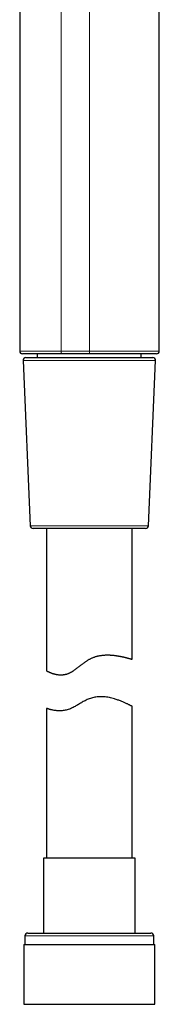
# Model space of a CAD drawing. Header units: millimetres. Extents: x 8 to 436, y 12 to 764.
# Tile 647 of 656: x 378 to 403, y 418 to 591. Entities that reach past the tile are written whole.
import ezdxf

# ---------------------------------------------------------------- set-up
doc = ezdxf.new("R2010")
doc.units = ezdxf.units.MM

msp = doc.modelspace()

# ---------------------------------------------------------------- linework, layer by layer
at = {"color": 7, "linetype": 'Continuous', "lineweight": 30}
for p, q in [((378.38, 660.36), (378.38, 532.73)), ((402.88, 532.73), (402.88, 651.44)), ((385.83, 532.23), (378.89, 532.23)), ((381.51, 531.59), (381.51, 532.23)), ((390.63, 532.23), (385.83, 532.23)), ((402.38, 532.23), (390.63, 532.23)), ((399.71, 531.59), (399.71, 532.23)), ((378.98, 531.07), (380.24, 502.07)), ((379.48, 531.59), (401.74, 531.59)), ((400.98, 502.07), (402.24, 531.07)), ((400.48, 501.59), (380.74, 501.59)), ((383.11, 501.59), (383.11, 476.6)), ((398.11, 478.64), (398.11, 501.59)), ((383.11, 470.02), (383.11, 443.71)), ((398.11, 443.71), (398.11, 470.38)), ((382.56, 443.71), (382.56, 430.59)), ((398.66, 443.71), (382.56, 443.71)), ((398.66, 430.59), (398.66, 443.71)), ((379.81, 430.59), (401.41, 430.59)), ((379.13, 428.59), (379.13, 418.09)), ((379.13, 428.59), (402.08, 428.59)), ((379.31, 430.09), (379.31, 428.59)), ((401.91, 428.59), (401.91, 430.09)), ((402.08, 418.09), (402.08, 428.59)), ((379.13, 418.09), (402.08, 418.09))]:
    msp.add_line(p, q, dxfattribs=at)
at = {"color": 252, "linetype": 'Continuous', "lineweight": 0}
for p, q in [((378.39, 660.36), (378.39, 532.73)), ((385.63, 532.73), (385.63, 657.72)), ((390.63, 532.73), (390.63, 655.9)), ((390.63, 532.23), (390.63, 532.73)), ((402.24, 531.07), (378.98, 531.07)), ((380.24, 502.07), (400.98, 502.07)), ((401.91, 430.09), (379.31, 430.09))]:
    msp.add_line(p, q, dxfattribs=at)
at = {"color": 252, "linetype": 'Continuous', "lineweight": 0, "flags": 128}
msp.add_lwpolyline([(385.83, 532.23), (385.82, 532.23), (385.8, 532.24), (385.78, 532.25), (385.76, 532.26), (385.75, 532.28), (385.73, 532.3), (385.72, 532.32), (385.7, 532.35), (385.69, 532.37), (385.68, 532.41), (385.67, 532.44), (385.66, 532.48), (385.65, 532.52), (385.64, 532.56), (385.64, 532.6), (385.63, 532.64), (385.63, 532.68), (385.63, 532.73)], dxfattribs=at)
at = {"color": 7, "linetype": 'Continuous', "lineweight": 30, "flags": 128}
msp.add_lwpolyline([(398.11, 470.38), (398.11, 470.38), (398.1, 470.39), (398.08, 470.39), (398.06, 470.41), (398.03, 470.42), (398, 470.44), (397.96, 470.46), (397.91, 470.49), (397.85, 470.52), (397.79, 470.55), (397.72, 470.58), (397.64, 470.62), (397.56, 470.66), (397.47, 470.7), (397.38, 470.75), (397.28, 470.79), (397.18, 470.84), (397.07, 470.9), (396.95, 470.95), (396.83, 471), (396.7, 471.06), (396.58, 471.11), (396.46, 471.17), (396.33, 471.22), (396.19, 471.27), (396.06, 471.33), (395.92, 471.38), (395.77, 471.44), (395.62, 471.49), (395.47, 471.54), (395.31, 471.6), (395.15, 471.65), (394.99, 471.7), (394.78, 471.76), (394.56, 471.81), (394.34, 471.87), (394.11, 471.92), (393.87, 471.96), (393.63, 472), (393.39, 472.03), (393.14, 472.05), (392.95, 472.06), (392.76, 472.07), (392.56, 472.07), (392.36, 472.07), (392.17, 472.06), (391.97, 472.04), (391.76, 472.01), (391.56, 471.98), (391.37, 471.94), (391.17, 471.89), (390.98, 471.84), (390.78, 471.78), (390.59, 471.71), (390.4, 471.63), (390.21, 471.55), (390.02, 471.46), (389.86, 471.37), (389.69, 471.29), (389.53, 471.2), (389.36, 471.11), (389.2, 471.01), (389.04, 470.92), (388.88, 470.83), (388.72, 470.73), (388.57, 470.64), (388.41, 470.55), (388.25, 470.46), (388.09, 470.37), (387.93, 470.28), (387.77, 470.2), (387.61, 470.12), (387.45, 470.04), (387.27, 469.96), (387.09, 469.89), (386.91, 469.83), (386.73, 469.77), (386.54, 469.72), (386.36, 469.68), (386.18, 469.64), (386.01, 469.62), (385.84, 469.6), (385.67, 469.59), (385.51, 469.58), (385.35, 469.58), (385.2, 469.58), (385.05, 469.59), (384.91, 469.6), (384.77, 469.62), (384.64, 469.63), (384.52, 469.65), (384.4, 469.67), (384.28, 469.69), (384.17, 469.71), (384.07, 469.74), (383.97, 469.76), (383.87, 469.78), (383.79, 469.81), (383.7, 469.83), (383.62, 469.85), (383.55, 469.87), (383.48, 469.9), (383.42, 469.92), (383.36, 469.93), (383.31, 469.95), (383.26, 469.97), (383.22, 469.98), (383.19, 469.99), (383.16, 470), (383.14, 470.01), (383.12, 470.02), (383.11, 470.02), (383.11, 470.02), (383.11, 470.02)], dxfattribs=at)
at = {"color": 7, "linetype": 'Continuous', "lineweight": 30}
for centre, start, end in [((378.88, 532.73), 180.0002, 270), ((402.38, 532.73), 270, 360), ((379.48, 531.09), 90, 182.4813), ((401.74, 531.09), 357.5187, 90), ((380.74, 502.09), 182.4813, 270), ((400.48, 502.09), 270, 357.5187), ((379.81, 430.09), 90, 180), ((401.41, 430.09), 0, 90)]:
    msp.add_arc(centre, 0.5, start, end, dxfattribs=at)
at = {"color": 252, "linetype": 'Continuous', "lineweight": 0}
for points, knots in [([(378.39, 532.73), (378.39, 532.73), (378.39, 532.73), (378.38, 532.73), (378.38, 532.73), (378.38, 532.73), (378.39, 532.73), (378.39, 532.73)], [0, 0, 0, 0, 0.00006, 0.22858, 0.45718, 0.728564, 1, 1, 1, 1]), ([(378.39, 532.73), (378.39, 532.73), (378.41, 532.73), (378.43, 532.73), (378.47, 532.73), (378.52, 532.73), (378.57, 532.73), (378.64, 532.73), (378.72, 532.73), (378.8, 532.73), (378.9, 532.73), (379, 532.73), (379.12, 532.73), (379.24, 532.73), (379.37, 532.73), (379.51, 532.73), (379.66, 532.73), (379.81, 532.73), (379.98, 532.73), (380.15, 532.73), (380.33, 532.73), (380.53, 532.73), (380.73, 532.73), (380.94, 532.73), (381.15, 532.73), (381.38, 532.73), (381.61, 532.73), (381.84, 532.73), (382.08, 532.73), (382.33, 532.73), (382.58, 532.73), (382.84, 532.73), (383.11, 532.73), (383.39, 532.73), (383.67, 532.73), (383.96, 532.73), (384.26, 532.73), (384.55, 532.73), (384.82, 532.73), (385.09, 532.73), (385.36, 532.73), (385.54, 532.73), (385.63, 532.73)], [0, 0, 0, 0, 0.024884, 0.0497727, 0.0746566, 0.0997134, 0.124775, 0.1498318, 0.1754338, 0.2010409, 0.2266428, 0.2524331, 0.2782287, 0.304019, 0.3289029, 0.3537916, 0.3786756, 0.4037324, 0.428794, 0.4538508, 0.4794527, 0.5050598, 0.5306618, 0.5564521, 0.5822477, 0.608038, 0.6329219, 0.6578106, 0.6826946, 0.7077514, 0.732813, 0.7578698, 0.7834717, 0.8090788, 0.8346808, 0.8604711, 0.8862667, 0.912057, 0.9340165, 0.9559761, 0.9779881, 1, 1, 1, 1]), ([(385.63, 532.73), (385.73, 532.73), (385.94, 532.73), (386.25, 532.73), (386.59, 532.73), (386.94, 532.73), (387.26, 532.73), (387.55, 532.73), (387.8, 532.73), (388.06, 532.73), (388.31, 532.73), (388.57, 532.73), (388.87, 532.73), (389.22, 532.73), (389.57, 532.73), (389.87, 532.73), (390.12, 532.73), (390.37, 532.73), (390.54, 532.73), (390.63, 532.73)], [0, 0, 0, 0, 0.065777, 0.131567, 0.197345, 0.271605, 0.345865, 0.395974, 0.446084, 0.496768, 0.547451, 0.598321, 0.64919, 0.725802, 0.802415, 0.851768, 0.901122, 0.950561, 1, 1, 1, 1]), ([(390.63, 532.73), (390.74, 532.73), (390.95, 532.73), (391.27, 532.73), (391.58, 532.73), (391.9, 532.73), (392.2, 532.73), (392.5, 532.73), (392.79, 532.73), (393.08, 532.73), (393.36, 532.73), (393.63, 532.73), (393.9, 532.73), (394.17, 532.73), (394.43, 532.73), (394.69, 532.73), (394.95, 532.73), (395.21, 532.73), (395.47, 532.73), (395.73, 532.73), (395.99, 532.73), (396.28, 532.73), (396.6, 532.73), (396.95, 532.73), (397.3, 532.73), (397.64, 532.73), (397.97, 532.73), (398.26, 532.73), (398.52, 532.73), (398.76, 532.73), (398.99, 532.73), (399.21, 532.73), (399.42, 532.73), (399.63, 532.73), (399.82, 532.73), (400.02, 532.73), (400.2, 532.73), (400.37, 532.73), (400.54, 532.73), (400.71, 532.73), (400.87, 532.73), (401.02, 532.73), (401.16, 532.73), (401.3, 532.73), (401.44, 532.73), (401.57, 532.73), (401.69, 532.73), (401.83, 532.73), (401.97, 532.73), (402.12, 532.73), (402.26, 532.73), (402.38, 532.73), (402.49, 532.73), (402.58, 532.73), (402.65, 532.73), (402.71, 532.73), (402.76, 532.73), (402.8, 532.73), (402.84, 532.73), (402.86, 532.73), (402.88, 532.73), (402.88, 532.73), (402.88, 532.73)], [0, 0, 0, 0, 0.016541, 0.033082, 0.049668, 0.066254, 0.081836, 0.097419, 0.113039, 0.128659, 0.143141, 0.157623, 0.172134, 0.186646, 0.200708, 0.214777, 0.229405, 0.244035, 0.258663, 0.273362, 0.288062, 0.30276, 0.323989, 0.345219, 0.366543, 0.387868, 0.408699, 0.429552, 0.445675, 0.461799, 0.477964, 0.49413, 0.509561, 0.524993, 0.540461, 0.555929, 0.570709, 0.585488, 0.6003, 0.615112, 0.629716, 0.644329, 0.658957, 0.673587, 0.688215, 0.702913, 0.717614, 0.732312, 0.753541, 0.774771, 0.796095, 0.81742, 0.83825, 0.859103, 0.876555, 0.894006, 0.91151, 0.929014, 0.946869, 0.964724, 0.982636, 1, 1, 1, 1])]:
    msp.add_open_spline(points, degree=3, knots=knots, dxfattribs=at)
msp.add_open_spline([(378.89, 532.23), (378.82, 532.24), (378.69, 532.25), (378.53, 532.37), (378.41, 532.53), (378.4, 532.66), (378.39, 532.73)], degree=3, dxfattribs=at)
at = {"color": 7, "linetype": 'Continuous', "lineweight": 30}
for points, knots in [([(378.89, 532.23), (378.89, 532.23), (378.88, 532.23), (378.88, 532.23), (378.88, 532.23)], [0, 0, 0, 0, 0.542844, 1, 1, 1, 1]), ([(383.11, 476.6), (383.11, 476.6), (383.11, 476.6), (383.12, 476.6), (383.13, 476.59), (383.15, 476.58), (383.18, 476.57), (383.21, 476.55), (383.24, 476.53), (383.28, 476.51), (383.33, 476.49), (383.38, 476.47), (383.43, 476.44), (383.5, 476.41), (383.56, 476.38), (383.63, 476.35), (383.71, 476.32), (383.79, 476.29), (383.87, 476.25), (383.96, 476.22), (384.05, 476.19), (384.15, 476.15), (384.26, 476.12), (384.37, 476.09), (384.48, 476.06), (384.6, 476.03), (384.73, 476), (384.87, 475.97), (385.02, 475.95), (385.17, 475.93), (385.33, 475.91), (385.49, 475.91), (385.66, 475.9), (385.81, 475.91), (385.96, 475.92), (386.09, 475.94), (386.23, 475.96), (386.37, 475.98), (386.5, 476.01), (386.64, 476.05), (386.79, 476.1), (386.93, 476.15), (387.07, 476.21), (387.2, 476.28), (387.34, 476.35), (387.48, 476.42), (387.62, 476.5), (387.75, 476.59), (387.89, 476.67), (388.03, 476.77), (388.18, 476.88), (388.34, 476.99), (388.49, 477.11), (388.65, 477.23), (388.8, 477.35), (388.96, 477.47), (389.12, 477.59), (389.27, 477.72), (389.43, 477.84), (389.59, 477.96), (389.75, 478.08), (389.92, 478.2), (390.08, 478.31), (390.25, 478.42), (390.42, 478.53), (390.6, 478.63), (390.79, 478.73), (390.98, 478.83), (391.18, 478.91), (391.38, 478.99), (391.59, 479.07), (391.8, 479.13), (392.01, 479.19), (392.21, 479.24), (392.42, 479.28), (392.63, 479.31), (392.83, 479.34), (393.04, 479.36), (393.24, 479.38), (393.44, 479.39), (393.64, 479.4), (393.84, 479.4), (394.02, 479.4), (394.18, 479.39), (394.35, 479.38), (394.52, 479.37), (394.68, 479.36), (394.84, 479.34), (395, 479.32), (395.15, 479.3), (395.3, 479.28), (395.45, 479.26), (395.6, 479.24), (395.74, 479.21), (395.88, 479.19), (396.02, 479.16), (396.15, 479.13), (396.28, 479.11), (396.4, 479.08), (396.52, 479.05), (396.64, 479.03), (396.75, 479), (396.86, 478.97), (396.97, 478.95), (397.07, 478.92), (397.17, 478.9), (397.27, 478.87), (397.36, 478.85), (397.45, 478.82), (397.54, 478.8), (397.61, 478.78), (397.69, 478.76), (397.76, 478.74), (397.82, 478.72), (397.87, 478.71), (397.93, 478.69), (397.97, 478.68), (398.01, 478.67), (398.04, 478.66), (398.07, 478.65), (398.08, 478.64), (398.1, 478.64), (398.11, 478.64), (398.11, 478.64), (398.11, 478.64), (398.11, 478.64)], [0, 0, 0, 0, 0.00817, 0.016348, 0.024552, 0.032756, 0.04099, 0.049223, 0.057486, 0.065749, 0.074039, 0.08233, 0.090645, 0.098966, 0.107114, 0.115269, 0.123444, 0.131618, 0.139816, 0.148013, 0.156233, 0.164453, 0.172696, 0.180939, 0.189203, 0.197473, 0.206549, 0.215626, 0.224744, 0.233861, 0.243028, 0.252196, 0.261427, 0.270658, 0.277519, 0.284379, 0.291281, 0.298183, 0.305134, 0.312084, 0.319092, 0.3261, 0.332954, 0.339808, 0.346709, 0.35361, 0.360546, 0.367483, 0.374447, 0.38141, 0.389571, 0.397738, 0.405923, 0.414107, 0.422305, 0.430503, 0.438712, 0.44692, 0.455139, 0.463357, 0.47159, 0.479822, 0.488074, 0.496325, 0.504604, 0.512893, 0.52166, 0.530426, 0.539262, 0.548098, 0.557008, 0.565919, 0.574903, 0.583888, 0.592639, 0.60139, 0.610201, 0.619014, 0.627882, 0.63675, 0.645669, 0.654588, 0.66238, 0.67018, 0.678003, 0.685827, 0.693676, 0.701525, 0.709398, 0.717271, 0.725166, 0.733062, 0.740977, 0.748897, 0.756821, 0.76475, 0.772697, 0.780644, 0.788613, 0.796581, 0.80457, 0.812559, 0.82057, 0.82858, 0.83661, 0.844644, 0.853306, 0.861975, 0.870669, 0.879362, 0.888085, 0.896807, 0.905559, 0.914311, 0.923093, 0.931876, 0.940685, 0.949502, 0.957886, 0.966277, 0.974693, 0.983108, 0.991551, 0.999993, 1, 1, 1, 1])]:
    msp.add_open_spline(points, degree=3, knots=knots, dxfattribs=at)

doc.saveas('drawing.dxf')
